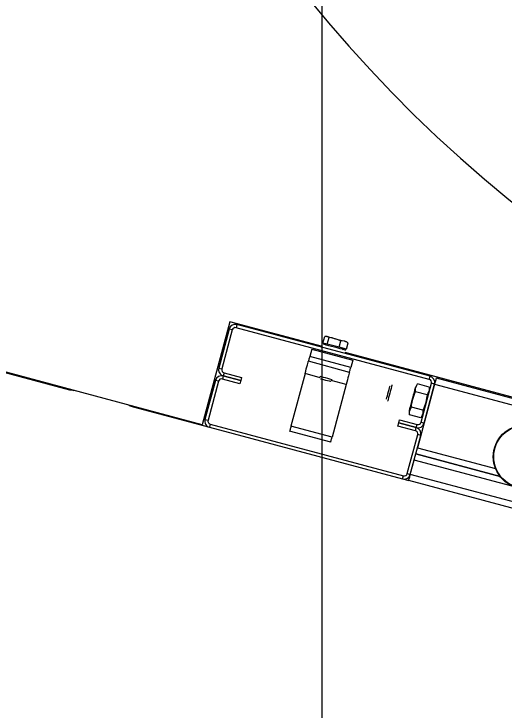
# Model space of a CAD drawing. Extents: x -264205 to -263659, y -1242401 to -1241986.
# Drawn here: x -263795.6804 to -263795.4614, y -1242165.417 to -1242165.1058 of the extents above; entities that cross this region are included whole.
import ezdxf

# ---------------------------------------------------------------- set-up
doc = ezdxf.new("R2010")
doc.units = 0
doc.layers.add('HESCON_OSI_STAVBY_KFA', color=7, linetype='Continuous')
doc.layers.add('SITUACIA_DSP_2D', color=7, linetype='Continuous')

msp = doc.modelspace()

# ---------------------------------------------------------------- linework, layer by layer
at = {"layer": 'HESCON_OSI_STAVBY_KFA'}
msp.add_line((-263795.54279, -1242083.23724), (-263795.54279, -1242246.70724), dxfattribs=at)
at = {"layer": 'SITUACIA_DSP_2D'}
for p, q in [((-263795.59623, -1242165.28945), (-263795.7849, -1242165.23889)), ((-263795.7849, -1242165.23916), (-263795.65552, -1242165.27383)), ((-263795.58389, -1242165.24338), (-263795.59623, -1242165.28945)), ((-263795.54253, -1242165.25446), (-263795.58389, -1242165.24338)), ((-263795.58422, -1242165.24671), (-263795.58889, -1242165.26414)), ((-263795.58284, -1242165.24708), (-263795.58751, -1242165.26451)), ((-263795.58284, -1242165.24708), (-263795.58422, -1242165.24671)), ((-263795.58073, -1242165.24469), (-263795.5811, -1242165.24607)), ((-263795.49484, -1242165.26918), (-263795.5811, -1242165.24607)), ((-263795.49447, -1242165.26781), (-263795.58073, -1242165.24469)), ((-263795.54233, -1242165.25292), (-263795.54154, -1242165.24997)), ((-263795.54126, -1242165.24994), (-263795.54154, -1242165.24997)), ((-263795.54037, -1242165.25004), (-263795.54126, -1242165.24994)), ((-263795.54071, -1242165.24991), (-263795.54058, -1242165.24995)), ((-263795.54058, -1242165.24995), (-263795.54013, -1242165.25007)), ((-263795.53958, -1242165.25049), (-263795.54037, -1242165.25004)), ((-263795.54037, -1242165.25344), (-263795.53958, -1242165.25049)), ((-263795.54013, -1242165.25007), (-263795.53939, -1242165.25026)), ((-263795.53686, -1242165.25098), (-263795.53958, -1242165.25049)), ((-263795.53939, -1242165.25026), (-263795.53841, -1242165.25053)), ((-263795.53841, -1242165.25053), (-263795.53728, -1242165.25083)), ((-263795.54037, -1242165.25344), (-263795.54233, -1242165.25292)), ((-263795.54208, -1242165.25348), (-263795.54225, -1242165.25343)), ((-263795.54158, -1242165.25361), (-263795.54208, -1242165.25348)), ((-263795.54078, -1242165.25383), (-263795.54158, -1242165.25361)), ((-263795.53513, -1242165.25485), (-263795.54037, -1242165.25344)), ((-263795.53728, -1242165.25083), (-263795.53606, -1242165.25116)), ((-263795.53434, -1242165.2519), (-263795.53686, -1242165.25098)), ((-263795.53606, -1242165.25116), (-263795.53486, -1242165.25148)), ((-263795.53513, -1242165.25485), (-263795.53434, -1242165.2519)), ((-263795.53486, -1242165.25148), (-263795.53376, -1242165.25177)), ((-263795.53261, -1242165.25212), (-263795.53434, -1242165.2519)), ((-263795.53376, -1242165.25177), (-263795.53284, -1242165.25202)), ((-263795.53284, -1242165.25202), (-263795.53217, -1242165.2522)), ((-263795.53105, -1242165.25278), (-263795.53261, -1242165.25212)), ((-263795.53217, -1242165.2522), (-263795.5318, -1242165.2523)), ((-263795.53184, -1242165.25573), (-263795.53105, -1242165.25278)), ((-263795.5318, -1242165.2523), (-263795.53174, -1242165.25231)), ((-263795.54736, -1242165.2556), (-263795.54825, -1242165.25891)), ((-263795.54736, -1242165.2556), (-263795.52901, -1242165.26052)), ((-263795.53973, -1242165.25411), (-263795.54078, -1242165.25383)), ((-263795.53851, -1242165.25443), (-263795.53973, -1242165.25411)), ((-263795.53721, -1242165.25478), (-263795.53851, -1242165.25443)), ((-263795.5359, -1242165.25513), (-263795.53721, -1242165.25478)), ((-263795.53468, -1242165.25546), (-263795.5359, -1242165.25513)), ((-263795.53184, -1242165.25573), (-263795.53513, -1242165.25485)), ((-263795.53364, -1242165.25574), (-263795.53468, -1242165.25546)), ((-263795.53284, -1242165.25595), (-263795.53364, -1242165.25574)), ((-263795.53233, -1242165.25609), (-263795.53284, -1242165.25595)), ((-263795.53216, -1242165.25614), (-263795.53233, -1242165.25609)), ((-263795.54847, -1242165.25975), (-263795.54858, -1242165.26013)), ((-263795.54836, -1242165.25934), (-263795.54847, -1242165.25975)), ((-263795.54825, -1242165.25891), (-263795.54836, -1242165.25934)), ((-263795.52989, -1242165.26382), (-263795.54825, -1242165.25891)), ((-263795.0819, -1242165.37789), (-263795.53244, -1242165.25717)), ((-263795.54949, -1242165.26356), (-263795.54927, -1242165.26272)), ((-263795.54927, -1242165.26272), (-263795.54909, -1242165.26204)), ((-263795.54909, -1242165.26204), (-263795.54895, -1242165.26153)), ((-263795.54895, -1242165.26153), (-263795.54887, -1242165.26121)), ((-263795.54887, -1242165.26121), (-263795.54884, -1242165.26111)), ((-263795.54883, -1242165.26107), (-263795.54884, -1242165.26111)), ((-263795.53048, -1242165.26603), (-263795.54884, -1242165.26111)), ((-263795.54879, -1242165.26094), (-263795.54883, -1242165.26107)), ((-263795.54874, -1242165.26074), (-263795.54879, -1242165.26094)), ((-263795.54866, -1242165.26046), (-263795.54874, -1242165.26074)), ((-263795.54858, -1242165.26013), (-263795.54866, -1242165.26046)), ((-263795.52901, -1242165.26052), (-263795.52989, -1242165.26382)), ((-263795.58889, -1242165.26414), (-263795.58751, -1242165.26451)), ((-263795.55031, -1242165.26661), (-263795.55003, -1242165.26554)), ((-263795.55003, -1242165.26554), (-263795.54975, -1242165.26451)), ((-263795.54975, -1242165.26451), (-263795.54949, -1242165.26356)), ((-263795.53051, -1242165.26613), (-263795.5306, -1242165.26644)), ((-263795.53048, -1242165.26603), (-263795.53051, -1242165.26613)), ((-263795.53048, -1242165.26603), (-263795.53047, -1242165.26598)), ((-263795.53047, -1242165.26598), (-263795.53044, -1242165.26586)), ((-263795.53044, -1242165.26586), (-263795.53039, -1242165.26565)), ((-263795.53039, -1242165.26565), (-263795.53031, -1242165.26538)), ((-263795.53031, -1242165.26538), (-263795.53022, -1242165.26505)), ((-263795.53022, -1242165.26505), (-263795.53012, -1242165.26467)), ((-263795.53012, -1242165.26467), (-263795.53001, -1242165.26425)), ((-263795.53001, -1242165.26425), (-263795.52989, -1242165.26382)), ((-263795.58688, -1242165.26764), (-263795.58724, -1242165.26901)), ((-263795.57944, -1242165.2711), (-263795.58724, -1242165.26901)), ((-263795.58651, -1242165.26626), (-263795.58688, -1242165.26764)), ((-263795.58688, -1242165.26764), (-263795.57908, -1242165.26973)), ((-263795.57908, -1242165.26973), (-263795.58688, -1242165.26764)), ((-263795.58651, -1242165.26626), (-263795.57871, -1242165.26835)), ((-263795.57871, -1242165.26835), (-263795.57908, -1242165.26973)), ((-263795.55031, -1242165.26661), (-263795.55661, -1242165.29011)), ((-263795.54349, -1242165.26844), (-263795.55031, -1242165.26661)), ((-263795.54364, -1242165.26777), (-263795.54364, -1242165.26777)), ((-263795.54364, -1242165.26777), (-263795.54344, -1242165.26782)), ((-263795.54344, -1242165.26782), (-263795.54294, -1242165.26796)), ((-263795.5434, -1242165.26886), (-263795.54324, -1242165.2689)), ((-263795.54324, -1242165.2689), (-263795.54276, -1242165.26903)), ((-263795.54294, -1242165.26796), (-263795.54219, -1242165.26816)), ((-263795.54276, -1242165.26903), (-263795.54204, -1242165.26922)), ((-263795.54219, -1242165.26816), (-263795.54129, -1242165.2684)), ((-263795.54204, -1242165.26922), (-263795.54118, -1242165.26946)), ((-263795.54129, -1242165.2684), (-263795.54033, -1242165.26866)), ((-263795.54033, -1242165.26866), (-263795.53944, -1242165.2689)), ((-263795.53944, -1242165.2689), (-263795.53873, -1242165.26909)), ((-263795.53873, -1242165.26909), (-263795.53827, -1242165.26921)), ((-263795.53827, -1242165.26921), (-263795.53813, -1242165.26925)), ((-263795.53114, -1242165.26847), (-263795.5314, -1242165.26942)), ((-263795.53092, -1242165.26764), (-263795.53114, -1242165.26847)), ((-263795.53073, -1242165.26695), (-263795.53092, -1242165.26764)), ((-263795.5306, -1242165.26644), (-263795.53073, -1242165.26695)), ((-263795.49484, -1242165.26918), (-263795.49447, -1242165.26781)), ((-263795.49184, -1242165.26901), (-263795.49193, -1242165.26935)), ((-263795.49178, -1242165.26875), (-263795.49184, -1242165.26901)), ((-263795.49173, -1242165.2686), (-263795.49178, -1242165.26875)), ((-263795.49172, -1242165.26854), (-263795.49173, -1242165.2686)), ((-263795.49172, -1242165.26854), (-263795.11549, -1242165.36935)), ((-263795.59037, -1242165.26965), (-263795.59504, -1242165.28709)), ((-263795.58899, -1242165.27002), (-263795.59366, -1242165.28745)), ((-263795.58899, -1242165.27002), (-263795.59037, -1242165.26965)), ((-263795.57908, -1242165.26973), (-263795.57944, -1242165.2711)), ((-263795.54118, -1242165.26946), (-263795.54031, -1242165.26969)), ((-263795.54031, -1242165.26969), (-263795.53957, -1242165.26989)), ((-263795.53957, -1242165.26989), (-263795.53907, -1242165.27002)), ((-263795.53907, -1242165.27002), (-263795.53898, -1242165.27004)), ((-263795.53898, -1242165.27004), (-263795.53888, -1242165.27007)), ((-263795.53196, -1242165.27153), (-263795.5386, -1242165.26975)), ((-263795.53196, -1242165.27153), (-263795.53825, -1242165.29502)), ((-263795.53167, -1242165.27046), (-263795.53196, -1242165.27153)), ((-263795.5314, -1242165.26942), (-263795.53167, -1242165.27046)), ((-263795.51255, -1242165.27289), (-263795.51241, -1242165.27236)), ((-263795.51241, -1242165.27236), (-263795.51235, -1242165.27212)), ((-263795.51235, -1242165.27212), (-263795.51235, -1242165.27212)), ((-263795.51154, -1242165.27187), (-263795.51169, -1242165.27241)), ((-263795.51148, -1242165.27162), (-263795.51154, -1242165.27187)), ((-263795.51147, -1242165.27161), (-263795.51148, -1242165.27162)), ((-263795.5009, -1242165.27316), (-263795.50033, -1242165.27173)), ((-263795.50033, -1242165.27173), (-263795.5, -1242165.27124)), ((-263795.49246, -1242165.2713), (-263795.50008, -1242165.29974)), ((-263795.49489, -1242165.27261), (-263795.5, -1242165.27124)), ((-263795.4985, -1242165.28836), (-263795.49383, -1242165.27093)), ((-263795.49713, -1242165.28873), (-263795.49246, -1242165.2713)), ((-263795.49246, -1242165.2713), (-263795.49383, -1242165.27093)), ((-263795.49231, -1242165.27076), (-263795.49246, -1242165.2713)), ((-263795.49246, -1242165.2713), (-263795.11623, -1242165.37211)), ((-263795.49217, -1242165.27024), (-263795.49231, -1242165.27076)), ((-263795.49205, -1242165.26977), (-263795.49217, -1242165.27024)), ((-263795.49193, -1242165.26935), (-263795.49205, -1242165.26977)), ((-263795.65552, -1242165.27383), (-263795.65409, -1242165.27407)), ((-263795.65409, -1242165.27407), (-263795.65358, -1242165.27408)), ((-263795.51327, -1242165.27557), (-263795.51301, -1242165.27459)), ((-263795.51301, -1242165.27459), (-263795.51276, -1242165.27366)), ((-263795.51276, -1242165.27366), (-263795.51255, -1242165.27289)), ((-263795.51246, -1242165.27529), (-263795.51275, -1242165.27637)), ((-263795.51217, -1242165.2742), (-263795.51246, -1242165.27529)), ((-263795.5119, -1242165.27322), (-263795.51217, -1242165.2742)), ((-263795.51169, -1242165.27241), (-263795.5119, -1242165.27322)), ((-263795.50219, -1242165.27795), (-263795.50122, -1242165.27531)), ((-263795.50162, -1242165.27504), (-263795.50195, -1242165.27628)), ((-263795.50134, -1242165.27398), (-263795.50162, -1242165.27504)), ((-263795.50112, -1242165.27317), (-263795.50134, -1242165.27398)), ((-263795.50122, -1242165.27531), (-263795.50092, -1242165.27468)), ((-263795.50099, -1242165.27266), (-263795.50112, -1242165.27317)), ((-263795.50094, -1242165.27249), (-263795.50099, -1242165.27266)), ((-263795.50092, -1242165.27468), (-263795.5009, -1242165.27316)), ((-263795.49581, -1242165.27605), (-263795.50092, -1242165.27468)), ((-263795.49491, -1242165.27413), (-263795.49548, -1242165.27556)), ((-263795.49489, -1242165.27261), (-263795.49491, -1242165.27413)), ((-263795.51394, -1242165.27807), (-263795.51387, -1242165.27782)), ((-263795.51394, -1242165.27808), (-263795.51394, -1242165.27807)), ((-263795.51387, -1242165.27782), (-263795.51373, -1242165.27728)), ((-263795.51373, -1242165.27728), (-263795.51352, -1242165.2765)), ((-263795.51352, -1242165.2765), (-263795.51327, -1242165.27557)), ((-263795.51323, -1242165.27815), (-263795.51337, -1242165.2787)), ((-263795.51301, -1242165.27735), (-263795.51323, -1242165.27815)), ((-263795.51275, -1242165.27637), (-263795.51301, -1242165.27735)), ((-263795.50269, -1242165.28065), (-263795.50219, -1242165.27795)), ((-263795.50232, -1242165.27763), (-263795.50268, -1242165.279)), ((-263795.50195, -1242165.27628), (-263795.50232, -1242165.27763)), ((-263795.49587, -1242165.27674), (-263795.49632, -1242165.27944)), ((-263795.49581, -1242165.27605), (-263795.49587, -1242165.27674)), ((-263795.49548, -1242165.27556), (-263795.49581, -1242165.27605)), ((-263795.62887, -1242165.2807), (-263795.62842, -1242165.28095)), ((-263795.62842, -1242165.28095), (-263795.62707, -1242165.28145)), ((-263795.62707, -1242165.28145), (-263795.59302, -1242165.29058)), ((-263795.51337, -1242165.2787), (-263795.51344, -1242165.27894)), ((-263795.51344, -1242165.27894), (-263795.51344, -1242165.27895)), ((-263795.50335, -1242165.28147), (-263795.5036, -1242165.28241)), ((-263795.50303, -1242165.28031), (-263795.50335, -1242165.28147)), ((-263795.5031, -1242165.28206), (-263795.50276, -1242165.28157)), ((-263795.50268, -1242165.279), (-263795.50303, -1242165.28031)), ((-263795.50276, -1242165.28157), (-263795.50269, -1242165.28065)), ((-263795.49766, -1242165.28294), (-263795.50276, -1242165.28157)), ((-263795.49632, -1242165.27944), (-263795.49726, -1242165.2821)), ((-263795.50387, -1242165.28341), (-263795.50388, -1242165.28346)), ((-263795.50377, -1242165.28307), (-263795.50387, -1242165.28341)), ((-263795.5036, -1242165.28241), (-263795.50377, -1242165.28307)), ((-263795.50369, -1242165.28501), (-263795.50367, -1242165.28349)), ((-263795.50367, -1242165.28349), (-263795.5031, -1242165.28206)), ((-263795.49768, -1242165.28446), (-263795.49825, -1242165.28589)), ((-263795.49766, -1242165.28294), (-263795.49768, -1242165.28446)), ((-263795.49726, -1242165.2821), (-263795.49766, -1242165.28294)), ((-263795.59504, -1242165.28709), (-263795.59366, -1242165.28745)), ((-263795.50842, -1242165.28866), (-263795.50805, -1242165.28728)), ((-263795.50805, -1242165.28728), (-263795.50025, -1242165.28937)), ((-263795.49858, -1242165.28638), (-263795.50369, -1242165.28501)), ((-263795.49825, -1242165.28589), (-263795.49858, -1242165.28638)), ((-263795.59265, -1242165.2892), (-263795.59302, -1242165.29058)), ((-263795.59302, -1242165.29058), (-263795.50677, -1242165.31369)), ((-263795.59265, -1242165.2892), (-263795.5064, -1242165.31231)), ((-263795.55683, -1242165.29095), (-263795.55694, -1242165.29133)), ((-263795.55672, -1242165.29053), (-263795.55683, -1242165.29095)), ((-263795.55661, -1242165.29011), (-263795.55672, -1242165.29053)), ((-263795.53825, -1242165.29502), (-263795.55661, -1242165.29011)), ((-263795.50879, -1242165.29003), (-263795.50842, -1242165.28866)), ((-263795.50099, -1242165.29212), (-263795.50879, -1242165.29003)), ((-263795.50842, -1242165.28866), (-263795.50062, -1242165.29075)), ((-263795.50062, -1242165.29075), (-263795.50842, -1242165.28866)), ((-263795.50099, -1242165.29212), (-263795.50062, -1242165.29075)), ((-263795.50062, -1242165.29075), (-263795.50025, -1242165.28937)), ((-263795.4985, -1242165.28836), (-263795.49713, -1242165.28873)), ((-263795.55719, -1242165.29227), (-263795.5572, -1242165.29231)), ((-263795.53884, -1242165.29723), (-263795.5572, -1242165.29231)), ((-263795.55715, -1242165.29214), (-263795.55719, -1242165.29227)), ((-263795.5571, -1242165.29194), (-263795.55715, -1242165.29214)), ((-263795.55702, -1242165.29166), (-263795.5571, -1242165.29194)), ((-263795.55694, -1242165.29133), (-263795.55702, -1242165.29166)), ((-263795.50465, -1242165.3113), (-263795.49998, -1242165.29387)), ((-263795.4986, -1242165.29424), (-263795.49998, -1242165.29387)), ((-263795.53884, -1242165.29723), (-263795.53883, -1242165.29718)), ((-263795.53883, -1242165.29718), (-263795.5388, -1242165.29706)), ((-263795.5388, -1242165.29706), (-263795.53875, -1242165.29685)), ((-263795.53875, -1242165.29685), (-263795.53867, -1242165.29658)), ((-263795.53867, -1242165.29658), (-263795.53858, -1242165.29625)), ((-263795.53858, -1242165.29625), (-263795.53848, -1242165.29587)), ((-263795.53848, -1242165.29587), (-263795.53837, -1242165.29545)), ((-263795.53837, -1242165.29545), (-263795.53825, -1242165.29502)), ((-263795.50328, -1242165.31167), (-263795.4986, -1242165.29424)), ((-263795.50008, -1242165.29974), (-263795.46521, -1242165.30909)), ((-263795.50082, -1242165.3025), (-263795.46319, -1242165.31258)), ((-263795.46319, -1242165.31258), (-263795.50082, -1242165.3025)), ((-263795.50328, -1242165.31167), (-263795.50155, -1242165.30525)), ((-263795.12533, -1242165.40606), (-263795.50155, -1242165.30525)), ((-263795.50677, -1242165.31369), (-263795.5064, -1242165.31231)), ((-263795.50465, -1242165.3113), (-263795.50328, -1242165.31167)), ((-263795.50368, -1242165.3132), (-263795.50356, -1242165.31273)), ((-263795.50356, -1242165.31273), (-263795.50342, -1242165.31221)), ((-263795.50342, -1242165.31221), (-263795.50328, -1242165.31167)), ((-263795.12705, -1242165.41248), (-263795.50328, -1242165.31167)), ((-263795.50677, -1242165.31369), (-263795.50401, -1242165.31443)), ((-263795.50401, -1242165.31443), (-263795.504, -1242165.31437)), ((-263795.12778, -1242165.41524), (-263795.50401, -1242165.31443)), ((-263795.504, -1242165.31437), (-263795.50396, -1242165.31422)), ((-263795.50396, -1242165.31422), (-263795.50389, -1242165.31396)), ((-263795.50389, -1242165.31396), (-263795.5038, -1242165.31362)), ((-263795.5038, -1242165.31362), (-263795.50368, -1242165.3132))]:
    msp.add_line(p, q, dxfattribs=at)
for radius in [0.01425, 0.01401]:
    msp.add_circle((-263795.45198, -1242165.30378), radius, dxfattribs=at)
for centre, radius, start, end in [((-263795.0819, -1242164.72426), 0.5985, 144.56502, 35.43498), ((-263795.58147, -1242165.24745), 0.00285, 75, 165), ((-263795.58147, -1242165.24745), 0.00143, 75, 165), ((-263795.5407, -1242165.25336), 0.000475, 165, 255), ((-263795.53347, -1242165.25529), 0.000475, 255, 345), ((-263795.58614, -1242165.26488), 0.00285, 165, 255), ((-263795.58614, -1242165.26488), 0.00143, 165, 255), ((-263795.58761, -1242165.27039), 0.00285, 75, 165), ((-263795.58761, -1242165.27039), 0.00143, 75, 165), ((-263795.49521, -1242165.27056), 0.00143, 345, 75), ((-263795.49521, -1242165.27056), 0.00285, 345, 75), ((-263795.59229, -1242165.28782), 0.00285, 165, 255), ((-263795.59229, -1242165.28782), 0.00143, 165, 255), ((-263795.49988, -1242165.288), 0.00285, 255, 345), ((-263795.50136, -1242165.2935), 0.00285, 345, 75), ((-263795.49988, -1242165.288), 0.00143, 255, 345), ((-263795.50136, -1242165.2935), 0.00142, 345, 75), ((-263795.50603, -1242165.31094), 0.00285, 255, 345), ((-263795.50603, -1242165.31094), 0.00143, 255, 345)]:
    msp.add_arc(centre, radius, start, end, dxfattribs=at)

doc.saveas('drawing.dxf')
